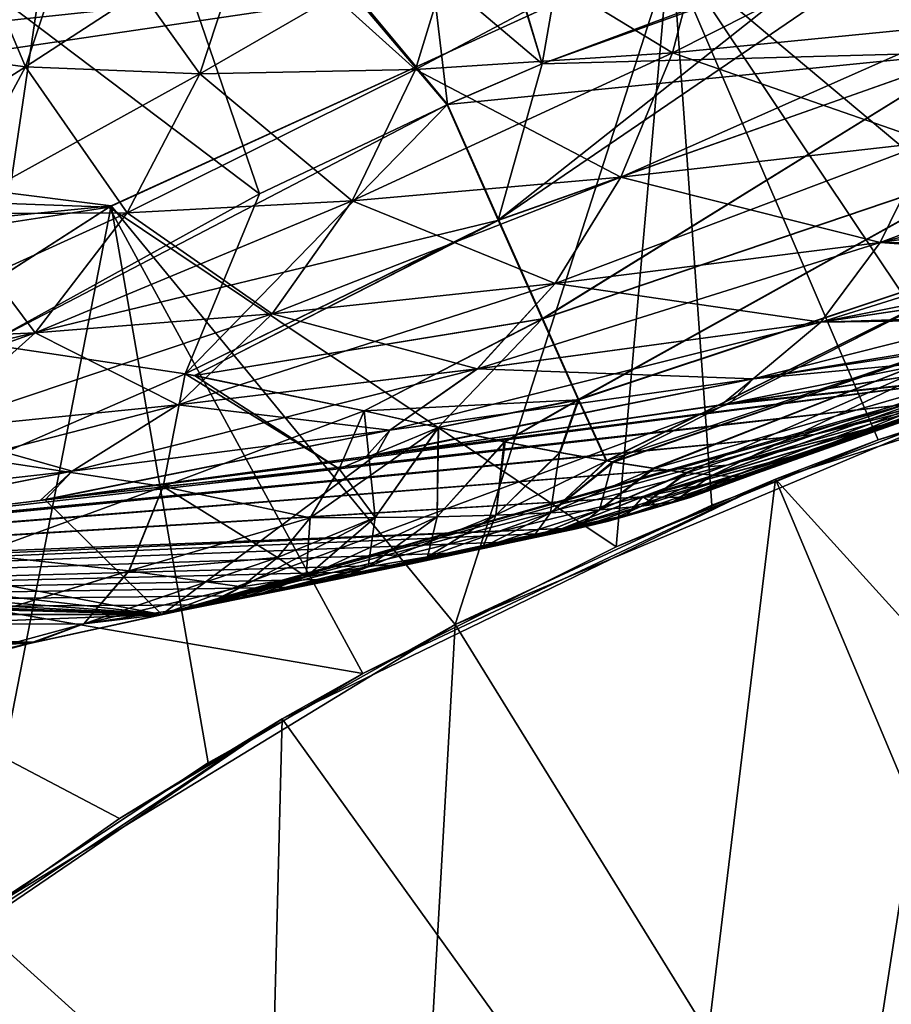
# Model space of a CAD drawing. Header units: metres. Extents: x -31 to 116, y -84 to 84.
# Tile 591 of 656: x -6.87 to -4.1, y 9.53 to 12.66. Entities that reach past the tile are written whole.
import ezdxf

# ---------------------------------------------------------------- set-up
doc = ezdxf.new("R2010")
doc.units = ezdxf.units.M
doc.layers.add('solid_80010000GA_11_1', color=7, linetype='CONTINUOUS')

msp = doc.modelspace()

# ---------------------------------------------------------------- linework, layer by layer
at = {"layer": 'solid_80010000GA_11_1'}
for points in [[(-5.737725, 14.296535, 66.404945), (-4.811564, 14.811921, 66.57383), (-5.210444, 12.523818, 64.564468)], [(-4.811564, 14.811921, 66.57383), (-3.961501, 12.973097, 64.564468), (-5.210444, 12.523818, 64.564468)], [(-6.661693, 13.775084, 66.301346), (-5.737725, 14.296535, 66.404945), (-5.511836, 12.394128, 64.564468)], [(-5.737725, 14.296535, 66.404945), (-5.210444, 12.523818, 64.564468), (-5.511836, 12.394128, 64.564468)], [(-5.750956, 14.28913, -66.403008), (-6.677971, 13.765837, -66.300117), (-5.210461, 12.52381, -64.564468)], [(-5.750956, 14.28913, -66.403008), (-5.210461, 12.52381, -64.564468), (-4.282209, 12.870797, -64.564468)], [(-6.677971, 13.765837, -66.300117), (-7.602326, 13.236388, -66.264252), (-6.110901, 12.109981, -64.564468)], [(-7.584932, 13.24642, 66.264297), (-6.661693, 13.775084, 66.301346), (-6.978708, 11.631525, 64.564468)], [(-6.661693, 13.775084, 66.301346), (-5.511836, 12.394128, 64.564468), (-6.978708, 11.631525, 64.564468)], [(-6.677971, 13.765837, -66.300117), (-5.51336, 12.39345, -64.564468), (-5.210461, 12.52381, -64.564468)], [(-6.677971, 13.765837, -66.300117), (-6.110901, 12.109981, -64.564468), (-5.51336, 12.39345, -64.564468)], [(-2.925525, 13.435158, 84), (-4.806655, 12.882463, 84), (-3.281826, 11.604879, 82.309998)], [(-3.82569, 11.437119, -82.309998), (-4.795963, 12.886479, -84), (-2.913379, 13.437787, -84)], [(-7.602326, 13.236388, -66.264252), (-6.978721, 11.631517, -64.564468), (-6.110901, 12.109981, -64.564468)], [(-7.281481, 12.570606, -48.064739), (-7.10828, 13.112153, -47.985977), (-6.685365, 13.028935, -48.988674)], [(-6.856015, 12.514277, 49.102871), (-7.108159, 13.112102, 47.98634), (-7.281363, 12.570568, 48.065113)], [(-6.856015, 12.514277, 49.102871), (-6.685244, 13.028902, 48.988895), (-7.108159, 13.112102, 47.98634)], [(-4.795121, 12.558816, -51.840073), (-4.679284, 13.001418, -51.623905), (-3.773766, 13.074728, -52.29105)], [(-4.795121, 12.558816, -51.840073), (-3.773766, 13.074728, -52.29105), (-3.855687, 12.651461, -52.534996)], [(-3.855758, 12.651443, 52.534943), (-3.773833, 13.074709, 52.291), (-4.67932, 13.001408, 51.623871)], [(-4.795963, 12.886479, -84), (-9.286461, 12.410064, -84), (-8.376445, 13.041651, -84)], [(-7.281481, 12.570606, -48.064739), (-6.685365, 13.028935, -48.988674), (-6.856134, 12.514299, -49.102642)], [(-6.856134, 12.514299, -49.102642), (-6.685365, 13.028935, -48.988674), (-6.140641, 12.980608, -49.945225)], [(-6.301168, 12.491755, 50.094715), (-6.685244, 13.028902, 48.988895), (-6.856015, 12.514277, 49.102871)], [(-6.301168, 12.491755, 50.094715), (-6.140634, 12.980598, 49.945164), (-6.685244, 13.028902, 48.988895)], [(-6.856134, 12.514299, -49.102642), (-6.140641, 12.980608, -49.945225), (-6.301173, 12.491762, -50.09478)], [(-6.301173, 12.491762, -50.09478), (-6.140641, 12.980608, -49.945225), (-5.47126, 12.970536, -50.832443)], [(-5.613482, 12.505878, 51.016529), (-6.140634, 12.980598, 49.945164), (-6.301168, 12.491755, 50.094715)], [(-5.613482, 12.505878, 51.016529), (-5.471276, 12.970532, 50.832386), (-6.140634, 12.980598, 49.945164)], [(-5.613466, 12.50588, -51.01659), (-5.47126, 12.970536, -50.832443), (-4.679284, 13.001418, -51.623905)], [(-5.613466, 12.50588, -51.01659), (-4.679284, 13.001418, -51.623905), (-4.795121, 12.558816, -51.840073)], [(-4.795157, 12.558806, 51.840042), (-4.67932, 13.001408, 51.623871), (-5.471276, 12.970532, 50.832386)], [(-3.855758, 12.651443, 52.534943), (-4.67932, 13.001408, 51.623871), (-4.795157, 12.558806, 51.840042)], [(-6.301173, 12.491762, -50.09478), (-5.47126, 12.970536, -50.832443), (-5.613466, 12.50588, -51.01659)], [(-4.795157, 12.558806, 51.840042), (-5.471276, 12.970532, 50.832386), (-5.613482, 12.505878, 51.016529)], [(-5.350051, 12.026352, -64.110741), (-3.963087, 12.972612, -64.564468), (-4.282209, 12.870797, -64.564468)], [(-3.837095, 12.560196, -64.072739), (-3.963087, 12.972612, -64.564468), (-5.350051, 12.026352, -64.110741)], [(-5.210444, 12.523818, 64.564468), (-3.961501, 12.973097, 64.564468), (-3.835559, 12.560665, 64.072739)], [(-9.591958, 12.175507, 84), (-6.590018, 12.067896, 84), (-4.806655, 12.882463, 84)], [(-8.723481, 12.812114, 84), (-9.591958, 12.175507, 84), (-4.806655, 12.882463, 84)], [(-4.795963, 12.886479, -84), (-6.58274, 12.071861, -84), (-9.286461, 12.410064, -84)], [(-4.806655, 12.882463, 84), (-6.590018, 12.067896, 84), (-4.974788, 10.986132, 82.309998)], [(-5.487574, 10.739186, -82.309998), (-6.58274, 12.071861, -84), (-4.795963, 12.886479, -84)], [(-5.487574, 10.739186, -82.309998), (-4.795963, 12.886479, -84), (-4.669689, 11.119245, -82.309998)], [(-4.806655, 12.882463, 84), (-4.974788, 10.986132, 82.309998), (-4.139883, 11.327178, 82.309998)], [(-4.806655, 12.882463, 84), (-4.139883, 11.327178, 82.309998), (-3.281826, 11.604879, 82.309998)], [(-4.669689, 11.119245, -82.309998), (-4.795963, 12.886479, -84), (-3.82569, 11.437119, -82.309998)], [(-5.350051, 12.026352, -64.110741), (-4.282209, 12.870797, -64.564468), (-5.210461, 12.52381, -64.564468)], [(-3.855687, 12.651461, -52.534996), (-3.976873, 12.275057, -52.833385), (-4.960053, 12.162753, -52.108418)], [(-4.795121, 12.558816, -51.840073), (-3.855687, 12.651461, -52.534996), (-4.960053, 12.162753, -52.108418)], [(-3.855758, 12.651443, 52.534943), (-4.795157, 12.558806, 51.840042), (-3.976949, 12.275042, 52.833328)], [(-7.281481, 12.570606, -48.064739), (-6.856134, 12.514299, -49.102642), (-7.548081, 12.075163, -48.178787)], [(-6.856015, 12.514277, 49.102871), (-7.281363, 12.570568, 48.065113), (-7.108438, 12.045978, 49.257881)], [(-4.795121, 12.558816, -51.840073), (-4.960053, 12.162753, -52.108418), (-5.815113, 12.087651, -51.250038)], [(-5.613466, 12.50588, -51.01659), (-4.795121, 12.558816, -51.840073), (-5.815113, 12.087651, -51.250038)], [(-4.795157, 12.558806, 51.840042), (-5.613482, 12.505878, 51.016529), (-4.960092, 12.162745, 52.108383)], [(-5.511836, 12.394128, 64.564468), (-5.210444, 12.523818, 64.564468), (-3.835559, 12.560665, 64.072739)], [(-5.348319, 12.026429, 64.109924), (-5.511836, 12.394128, 64.564468), (-3.835559, 12.560665, 64.072739)], [(-3.837095, 12.560196, -64.072739), (-5.350051, 12.026352, -64.110741), (-5.210256, 11.712107, -63.611732)], [(-5.208388, 11.711776, 63.60997), (-5.348319, 12.026429, 64.109924), (-3.835559, 12.560665, 64.072739)], [(-3.837095, 12.560196, -64.072739), (-5.210256, 11.712107, -63.611732), (-3.730933, 12.21269, -63.528931)], [(-5.208388, 11.711776, 63.60997), (-3.835559, 12.560665, 64.072739), (-3.729439, 12.213146, 63.528931)], [(-4.795157, 12.558806, 51.840042), (-4.960092, 12.162745, 52.108383), (-3.976949, 12.275042, 52.833328)], [(-6.856134, 12.514299, -49.102642), (-7.108562, 12.04599, -49.257645), (-7.548081, 12.075163, -48.178787)], [(-6.856134, 12.514299, -49.102642), (-6.301173, 12.491762, -50.09478), (-7.108562, 12.04599, -49.257645)], [(-6.856015, 12.514277, 49.102871), (-7.108438, 12.045978, 49.257881), (-6.532009, 12.049309, 50.289917)], [(-6.301168, 12.491755, 50.094715), (-6.856015, 12.514277, 49.102871), (-6.532009, 12.049309, 50.289917)], [(-5.613466, 12.50588, -51.01659), (-5.815113, 12.087651, -51.250038), (-6.532013, 12.049312, -50.289989)], [(-6.301173, 12.491762, -50.09478), (-5.613466, 12.50588, -51.01659), (-6.532013, 12.049312, -50.289989)], [(-5.613482, 12.505878, 51.016529), (-6.301168, 12.491755, 50.094715), (-5.815129, 12.087649, 51.249973)], [(-5.613482, 12.505878, 51.016529), (-5.815129, 12.087649, 51.249973), (-4.960092, 12.162745, 52.108383)], [(-5.350051, 12.026352, -64.110741), (-5.210461, 12.52381, -64.564468), (-5.51336, 12.39345, -64.564468)], [(-6.301173, 12.491762, -50.09478), (-6.532013, 12.049312, -50.289989), (-7.108562, 12.04599, -49.257645)], [(-6.301168, 12.491755, 50.094715), (-6.532009, 12.049309, 50.289917), (-5.815129, 12.087649, 51.249973)], [(-4.133945, 11.955712, -53.177975), (-2.884745, 12.423082, -53.394112), (-2.931531, 12.262558, -53.575432)], [(-3.976873, 12.275057, -52.833385), (-2.884745, 12.423082, -53.394112), (-4.133945, 11.955712, -53.177975)], [(-6.58274, 12.071861, -84), (-10.148287, 11.715926, -84), (-9.286461, 12.410064, -84)], [(-6.978708, 11.631525, 64.564468), (-5.511836, 12.394128, 64.564468), (-5.348319, 12.026429, 64.109924)], [(-6.347501, 11.536902, -64.117264), (-5.51336, 12.39345, -64.564468), (-6.110901, 12.109981, -64.564468)], [(-6.347501, 11.536902, -64.117264), (-5.350051, 12.026352, -64.110741), (-5.51336, 12.39345, -64.564468)], [(-3.976873, 12.275057, -52.833385), (-4.133945, 11.955712, -53.177975), (-5.169289, 11.82443, -52.421188)], [(-4.960053, 12.162753, -52.108418), (-3.976873, 12.275057, -52.833385), (-5.169289, 11.82443, -52.421188)], [(-3.976949, 12.275042, 52.833328), (-4.960092, 12.162745, 52.108383), (-4.134025, 11.955698, 53.177914)], [(-3.976949, 12.275042, 52.833328), (-4.134025, 11.955698, 53.177914), (-2.98406, 12.120273, 53.763962)], [(-4.133945, 11.955712, -53.177975), (-2.931531, 12.262558, -53.575432), (-2.984045, 12.120314, -53.763901)], [(-3.730933, 12.21269, -63.528931), (-5.210256, 11.712107, -63.611732), (-5.096027, 11.455332, -63.07478)], [(-5.09411, 11.454804, 63.071964), (-5.208388, 11.711776, 63.60997), (-3.729439, 12.213146, 63.528931)], [(-3.730933, 12.21269, -63.528931), (-5.096027, 11.455332, -63.07478), (-3.646418, 11.936041, -62.942348)], [(-5.09411, 11.454804, 63.071964), (-3.729439, 12.213146, 63.528931), (-3.644958, 11.936487, 62.942348)], [(-9.591958, 12.175507, 84), (-10.414226, 11.480148, 84), (-6.590018, 12.067896, 84)], [(-4.960053, 12.162753, -52.108418), (-5.169289, 11.82443, -52.421188), (-6.070016, 11.728323, -51.525669)], [(-5.815113, 12.087651, -51.250038), (-4.960053, 12.162753, -52.108418), (-6.070016, 11.728323, -51.525669)], [(-4.960092, 12.162745, 52.108383), (-5.815129, 12.087649, 51.249973), (-5.169331, 11.824423, 52.421146)], [(-4.960092, 12.162745, 52.108383), (-5.169331, 11.824423, 52.421146), (-4.134025, 11.955698, 53.177914)], [(-6.347501, 11.536902, -64.117264), (-6.110901, 12.109981, -64.564468), (-6.978721, 11.631517, -64.564468)], [(-4.322632, 11.702107, -53.559399), (-2.984045, 12.120314, -53.763901), (-3.06513, 11.95308, -54.03413)], [(-4.133945, 11.955712, -53.177975), (-2.984045, 12.120314, -53.763901), (-4.322632, 11.702107, -53.559399)], [(-2.98406, 12.120273, 53.763962), (-4.134025, 11.955698, 53.177914), (-3.06513, 11.953079, 54.034134)], [(-10.414226, 11.480148, 84), (-8.240538, 11.007049, 84), (-6.590018, 12.067896, 84)], [(-6.58274, 12.071861, -84), (-8.235565, 11.010739, -84), (-10.148287, 11.715926, -84)], [(-6.590018, 12.067896, 84), (-8.240538, 11.007049, 84), (-5.781872, 10.583646, 82.309998)], [(-7.026875, 9.801358, -82.309998), (-8.235565, 11.010739, -84), (-6.58274, 12.071861, -84)], [(-7.026875, 9.801358, -82.309998), (-6.58274, 12.071861, -84), (-6.27477, 10.299071, -82.309998)], [(-5.815113, 12.087651, -51.250038), (-6.070016, 11.728323, -51.525669), (-6.825626, 11.667294, -50.524502)], [(-6.532013, 12.049312, -50.289989), (-5.815113, 12.087651, -51.250038), (-6.825626, 11.667294, -50.524502)], [(-6.590018, 12.067896, 84), (-5.781872, 10.583646, 82.309998), (-4.974788, 10.986132, 82.309998)], [(-6.27477, 10.299071, -82.309998), (-6.58274, 12.071861, -84), (-5.487574, 10.739186, -82.309998)], [(-5.815129, 12.087649, 51.249973), (-6.532009, 12.049309, 50.289917), (-6.070034, 11.728323, 51.5256)], [(-5.815129, 12.087649, 51.249973), (-6.070034, 11.728323, 51.5256), (-5.169331, 11.824423, 52.421146)], [(-6.532013, 12.049312, -50.289989), (-6.825626, 11.667294, -50.524502), (-7.433817, 11.639898, -49.448284)], [(-7.108562, 12.04599, -49.257645), (-6.532013, 12.049312, -50.289989), (-7.433817, 11.639898, -49.448284)], [(-7.108438, 12.045978, 49.257881), (-7.433687, 11.639896, 49.448528), (-6.825621, 11.667295, 50.524429)], [(-6.532009, 12.049309, 50.289917), (-7.108438, 12.045978, 49.257881), (-6.825621, 11.667295, 50.524429)], [(-6.532009, 12.049309, 50.289917), (-6.825621, 11.667295, 50.524429), (-6.070034, 11.728323, 51.5256)], [(-6.347534, 11.536877, 64.117256), (-6.978708, 11.631525, 64.564468), (-5.348319, 12.026429, 64.109924)], [(-6.317832, 11.531522, 64.092926), (-6.347534, 11.536877, 64.117256), (-5.348319, 12.026429, 64.109924)], [(-6.347501, 11.536902, -64.117264), (-6.318077, 11.5316, -64.093163), (-5.350051, 12.026352, -64.110741)], [(-6.318077, 11.5316, -64.093163), (-5.210256, 11.712107, -63.611732), (-5.350051, 12.026352, -64.110741)], [(-6.317832, 11.531522, 64.092926), (-5.348319, 12.026429, 64.109924), (-5.208388, 11.711776, 63.60997)], [(-4.133945, 11.955712, -53.177975), (-4.322632, 11.702107, -53.559399), (-5.416895, 11.553441, -52.769516)], [(-5.169289, 11.82443, -52.421188), (-4.133945, 11.955712, -53.177975), (-5.416895, 11.553441, -52.769516)], [(-4.134025, 11.955698, 53.177914), (-5.169331, 11.824423, 52.421146), (-4.322718, 11.702094, 53.559334)], [(-4.134025, 11.955698, 53.177914), (-4.322718, 11.702094, 53.559334), (-3.108724, 11.88251, 54.171741)], [(-4.322632, 11.702107, -53.559399), (-3.06513, 11.95308, -54.03413), (-3.108676, 11.88258, -54.171597)], [(-4.134025, 11.955698, 53.177914), (-3.108724, 11.88251, 54.171741), (-3.06513, 11.953079, 54.034134)], [(-3.646418, 11.936041, -62.942348), (-5.096027, 11.455332, -63.07478), (-5.006241, 11.260324, -62.505642)], [(-5.004196, 11.259824, 62.501469), (-5.09411, 11.454804, 63.071964), (-3.644958, 11.936487, 62.942348)], [(-4.986491, 11.256992, -62.469387), (-3.646418, 11.936041, -62.942348), (-5.006241, 11.260324, -62.505642)], [(-5.004196, 11.259824, 62.501469), (-3.644958, 11.936487, 62.942348), (-3.58356, 11.735421, 62.323029)], [(-4.986491, 11.256992, -62.469387), (-3.584995, 11.734982, -62.323029), (-3.646418, 11.936041, -62.942348)], [(-4.537831, 11.521296, -53.967289), (-3.108676, 11.88258, -54.171597), (-3.230258, 11.738061, -54.534664)], [(-4.322632, 11.702107, -53.559399), (-3.108676, 11.88258, -54.171597), (-4.537831, 11.521296, -53.967289)], [(-3.108724, 11.88251, 54.171741), (-4.322718, 11.702094, 53.559334), (-3.230265, 11.738059, 54.53466)], [(-5.169289, 11.82443, -52.421188), (-5.416895, 11.553441, -52.769516), (-6.370555, 11.438643, -51.835243)], [(-6.070016, 11.728323, -51.525669), (-5.169289, 11.82443, -52.421188), (-6.370555, 11.438643, -51.835243)], [(-5.169331, 11.824423, 52.421146), (-6.070034, 11.728323, 51.5256), (-5.41694, 11.553434, 52.769474)], [(-5.169331, 11.824423, 52.421146), (-5.41694, 11.553434, 52.769474), (-4.322718, 11.702094, 53.559334)], [(-6.070016, 11.728323, -51.525669), (-6.370555, 11.438643, -51.835243), (-7.172682, 11.357851, -50.790874)], [(-6.825626, 11.667294, -50.524502), (-6.070016, 11.728323, -51.525669), (-7.172682, 11.357851, -50.790874)], [(-6.070034, 11.728323, 51.5256), (-6.825621, 11.667295, 50.524429), (-6.370575, 11.438642, 51.835171)], [(-6.070034, 11.728323, 51.5256), (-6.370575, 11.438642, 51.835171), (-5.41694, 11.553434, 52.769474)], [(-4.983203, 11.256316, 62.462891), (-5.004196, 11.259824, 62.501469), (-3.58356, 11.735421, 62.323029)], [(-4.986491, 11.256992, -62.469387), (-4.856716, 11.236637, -62.209248), (-3.584995, 11.734982, -62.323029)], [(-4.853531, 11.23621, 62.202412), (-4.983203, 11.256316, 62.462891), (-3.58356, 11.735421, 62.323029)], [(-4.856716, 11.236637, -62.209248), (-4.751151, 11.222771, -61.957832), (-3.584995, 11.734982, -62.323029)], [(-4.853531, 11.23621, 62.202412), (-3.58356, 11.735421, 62.323029), (-3.546296, 11.613388, 61.681564)], [(-4.751151, 11.222771, -61.957832), (-4.667881, 11.214285, -61.712791), (-3.584995, 11.734982, -62.323029)], [(-4.667881, 11.214285, -61.712791), (-3.547716, 11.612954, -61.681564), (-3.584995, 11.734982, -62.323029)], [(-4.537831, 11.521296, -53.967289), (-3.230258, 11.738061, -54.534664), (-3.255333, 11.716173, -54.6064)], [(-2.105177, 8.598532, 64.148132), (-2.801031, 11.73021, 66), (-4.466805, 11.202288, 66)], [(-4.139883, 11.327178, 82.309998), (-4.466805, 11.202288, 66), (-2.801031, 11.73021, 66)], [(-4.322718, 11.702094, 53.559334), (-3.255388, 11.716131, 54.606537), (-3.230265, 11.738059, 54.53466)], [(-3.281826, 11.604879, 82.309998), (-4.139883, 11.327178, 82.309998), (-2.801031, 11.73021, 66)], [(-6.318077, 11.5316, -64.093163), (-5.777131, 11.419156, -63.575943), (-5.210256, 11.712107, -63.611732)], [(-5.777137, 11.419159, 63.575954), (-6.317832, 11.531522, 64.092926), (-5.208388, 11.711776, 63.60997)], [(-5.777137, 11.419159, 63.575954), (-5.208388, 11.711776, 63.60997), (-5.09411, 11.454804, 63.071964)], [(-5.777131, 11.419156, -63.575943), (-5.541929, 11.366081, -63.299316), (-5.210256, 11.712107, -63.611732)], [(-4.322632, 11.702107, -53.559399), (-4.537831, 11.521296, -53.967289), (-5.695873, 11.357649, -53.143524)], [(-5.416895, 11.553441, -52.769516), (-4.322632, 11.702107, -53.559399), (-5.695873, 11.357649, -53.143524)], [(-5.541929, 11.366081, -63.299316), (-5.096027, 11.455332, -63.07478), (-5.210256, 11.712107, -63.611732)], [(-4.322718, 11.702094, 53.559334), (-5.41694, 11.553434, 52.769474), (-4.537921, 11.521282, 53.967213)], [(-4.640974, 11.437889, -54.466839), (-3.255333, 11.716173, -54.6064), (-3.419973, 11.625542, -55.056355)], [(-4.537831, 11.521296, -53.967289), (-3.255333, 11.716173, -54.6064), (-4.640974, 11.437889, -54.466839)], [(-3.255388, 11.716131, 54.606537), (-4.537921, 11.521282, 53.967213), (-3.419979, 11.625541, 55.056351)], [(-4.322718, 11.702094, 53.559334), (-4.537921, 11.521282, 53.967213), (-3.255388, 11.716131, 54.606537)], [(-6.825626, 11.667294, -50.524502), (-7.172682, 11.357851, -50.790874), (-7.820854, 11.309821, -49.668087)], [(-7.433817, 11.639898, -49.448284), (-6.825626, 11.667294, -50.524502), (-7.820854, 11.309821, -49.668087)], [(-6.825621, 11.667295, 50.524429), (-7.433687, 11.639896, 49.448528), (-7.172675, 11.357854, 50.790794)], [(-6.825621, 11.667295, 50.524429), (-7.172675, 11.357854, 50.790794), (-6.370575, 11.438642, 51.835171)], [(-6.977437, 11.26319, -64.180878), (-6.347501, 11.536902, -64.117264), (-6.978721, 11.631517, -64.564468)], [(-6.97731, 11.263055, 64.181122), (-6.978708, 11.631525, 64.564468), (-6.347534, 11.536877, 64.117256)], [(-4.748472, 11.222468, 61.950813), (-4.853531, 11.23621, 62.202412), (-3.546296, 11.613388, 61.681564)], [(-4.665932, 11.214131, 61.70631), (-4.748472, 11.222468, 61.950813), (-3.546296, 11.613388, 61.681564)], [(-4.667881, 11.214285, -61.712791), (-4.605683, 11.210546, -61.473053), (-3.547716, 11.612954, -61.681564)], [(-4.604595, 11.210515, 61.468056), (-4.665932, 11.214131, 61.70631), (-3.546296, 11.613388, 61.681564)], [(-3.750171, 11.532154, -55.79842), (-4.640974, 11.437889, -54.466839), (-3.419973, 11.625542, -55.056355)], [(-3.743499, 11.53415, 55.781113), (-3.419979, 11.625541, 55.056351), (-4.612166, 11.442204, 54.483128)], [(-4.537921, 11.521282, 53.967213), (-4.612166, 11.442204, 54.483128), (-3.419979, 11.625541, 55.056351)], [(-4.605683, 11.210546, -61.473053), (-4.541741, 11.215283, -61.028931), (-3.547716, 11.612954, -61.681564)], [(-4.604595, 11.210515, 61.468056), (-3.546296, 11.613388, 61.681564), (-3.533803, 11.572477, 61.028931)], [(-4.541741, 11.215283, -61.028931), (-3.535214, 11.572046, -61.028931), (-3.547716, 11.612954, -61.681564)], [(-4.604595, 11.210515, 61.468056), (-3.533803, 11.572477, 61.028931), (-4.541745, 11.215282, 61.028931)], [(-4.337974, 11.295662, 59.856819), (-4.541745, 11.215282, 61.028931), (-3.533803, 11.572477, 61.028931)], [(-3.677497, 11.527619, -56.81282), (-3.535214, 11.572046, -61.028931), (-4.541741, 11.215283, -61.028931)], [(-4.128373, 11.373941, 58.767338), (-4.337974, 11.295662, 59.856819), (-3.533803, 11.572477, 61.028931)], [(-3.907826, 11.45159, 57.746391), (-4.128373, 11.373941, 58.767338), (-3.533803, 11.572477, 61.028931)], [(-6.977437, 11.26319, -64.180878), (-6.417934, 11.178777, -63.671398), (-6.347501, 11.536902, -64.117264)], [(-6.97731, 11.263055, 64.181122), (-6.347534, 11.536877, 64.117256), (-6.417992, 11.178746, 63.671394)], [(-5.416895, 11.553441, -52.769516), (-5.695873, 11.357649, -53.143524), (-6.70777, 11.227473, -52.169506)], [(-6.370555, 11.438643, -51.835243), (-5.416895, 11.553441, -52.769516), (-6.70777, 11.227473, -52.169506)], [(-3.743499, 11.53415, 55.781113), (-4.612166, 11.442204, 54.483128), (-6.421564, 10.771603, 61.908138)], [(-4.049818, 11.440468, 56.618534), (-3.743499, 11.53415, 55.781113), (-6.421564, 10.771603, 61.908138)], [(-6.417992, 11.178746, 63.671394), (-6.347534, 11.536877, 64.117256), (-5.856793, 11.234922, 63.325081)], [(-6.417934, 11.178777, -63.671398), (-5.777131, 11.419156, -63.575943), (-6.347501, 11.536902, -64.117264)], [(-5.41694, 11.553434, 52.769474), (-6.370575, 11.438642, 51.835171), (-5.695922, 11.357642, 53.143475)], [(-5.856793, 11.234922, 63.325081), (-6.347534, 11.536877, 64.117256), (-6.317832, 11.531522, 64.092926)], [(-6.347501, 11.536902, -64.117264), (-5.777131, 11.419156, -63.575943), (-6.318077, 11.5316, -64.093163)], [(-5.41694, 11.553434, 52.769474), (-5.695922, 11.357642, 53.143475), (-4.537921, 11.521282, 53.967213)], [(-3.750171, 11.532154, -55.79842), (-6.809324, 11.134317, -52.792511), (-5.770805, 11.274124, -53.712551)], [(-4.053065, 11.439469, -56.627525), (-6.809324, 11.134317, -52.792511), (-3.750171, 11.532154, -55.79842)], [(-5.856793, 11.234922, 63.325081), (-6.317832, 11.531522, 64.092926), (-5.777137, 11.419159, 63.575954)], [(-3.750171, 11.532154, -55.79842), (-5.770805, 11.274124, -53.712551), (-4.640974, 11.437889, -54.466839)], [(-4.537831, 11.521296, -53.967289), (-4.640974, 11.437889, -54.466839), (-5.770805, 11.274124, -53.712551)], [(-5.695873, 11.357649, -53.143524), (-4.537831, 11.521296, -53.967289), (-5.770805, 11.274124, -53.712551)], [(-4.537921, 11.521282, 53.967213), (-5.739915, 11.278451, 53.736355), (-4.612166, 11.442204, 54.483128)], [(-4.537921, 11.521282, 53.967213), (-5.695922, 11.357642, 53.143475), (-5.739915, 11.278451, 53.736355)], [(-3.677497, 11.527619, -56.81282), (-4.541741, 11.215283, -61.028931), (-3.909632, 11.450973, -57.754494)], [(-4.341837, 11.344449, -57.558727), (-3.677497, 11.527619, -56.81282), (-3.909632, 11.450973, -57.754494)], [(-4.341837, 11.344449, -57.558727), (-4.053065, 11.439469, -56.627525), (-3.677497, 11.527619, -56.81282)], [(-4.34119, 11.344678, 57.556309), (-3.907826, 11.45159, 57.746391), (-3.673733, 11.52882, 56.799385)], [(-4.34119, 11.344678, 57.556309), (-3.673733, 11.52882, 56.799385), (-4.049818, 11.440468, 56.618534)], [(-4.612166, 11.442204, 54.483128), (-5.739915, 11.278451, 53.736355), (-6.421564, 10.771603, 61.908138)], [(-4.34119, 11.344678, 57.556309), (-4.049818, 11.440468, 56.618534), (-6.421564, 10.771603, 61.908138)], [(-5.540109, 11.365931, 63.297485), (-5.777137, 11.419159, 63.575954), (-5.09411, 11.454804, 63.071964)], [(-5.541929, 11.366081, -63.299316), (-5.331275, 11.321116, -63.020145), (-5.096027, 11.455332, -63.07478)], [(-5.328396, 11.320713, 63.016476), (-5.540109, 11.365931, 63.297485), (-5.09411, 11.454804, 63.071964)], [(-5.331275, 11.321116, -63.020145), (-5.155647, 11.286981, -62.758671), (-5.096027, 11.455332, -63.07478)], [(-5.328396, 11.320713, 63.016476), (-5.09411, 11.454804, 63.071964), (-5.153215, 11.286386, 62.754463)], [(-5.155647, 11.286981, -62.758671), (-5.006241, 11.260324, -62.505642), (-5.096027, 11.455332, -63.07478)], [(-5.153215, 11.286386, 62.754463), (-5.09411, 11.454804, 63.071964), (-5.004196, 11.259824, 62.501469)], [(-4.6213, 11.246327, -58.59024), (-3.909632, 11.450973, -57.754494), (-4.131166, 11.372927, -58.781418)], [(-4.6213, 11.246327, -58.59024), (-4.341837, 11.344449, -57.558727), (-3.909632, 11.450973, -57.754494)], [(-4.619267, 11.247083, 58.581852), (-4.128373, 11.373941, 58.767338), (-3.907826, 11.45159, 57.746391)], [(-4.619267, 11.247083, 58.581852), (-3.907826, 11.45159, 57.746391), (-4.34119, 11.344678, 57.556309)], [(-3.909632, 11.450973, -57.754494), (-4.541741, 11.215283, -61.028931), (-4.131166, 11.372927, -58.781418)], [(-4.053065, 11.439469, -56.627525), (-7.747572, 11.020086, -51.705997), (-6.809324, 11.134317, -52.792511)], [(-4.341837, 11.344449, -57.558727), (-7.747572, 11.020086, -51.705997), (-4.053065, 11.439469, -56.627525)], [(-6.370555, 11.438643, -51.835243), (-6.70777, 11.227473, -52.169506), (-7.562181, 11.131054, -51.080639)], [(-7.172682, 11.357851, -50.790874), (-6.370555, 11.438643, -51.835243), (-7.562181, 11.131054, -51.080639)], [(-6.370575, 11.438642, 51.835171), (-7.172675, 11.357854, 50.790794), (-6.707794, 11.227473, 52.169426)], [(-6.370575, 11.438642, 51.835171), (-6.707794, 11.227473, 52.169426), (-5.695922, 11.357642, 53.143475)], [(-5.85698, 11.234453, -63.324474), (-5.777131, 11.419156, -63.575943), (-6.417934, 11.178777, -63.671398)], [(-5.742417, 11.079371, -62.845898), (-5.777131, 11.419156, -63.575943), (-5.85698, 11.234453, -63.324474)], [(-5.856793, 11.234922, 63.325081), (-5.777137, 11.419159, 63.575954), (-5.540109, 11.365931, 63.297485)], [(-5.742417, 11.079371, -62.845898), (-5.541929, 11.366081, -63.299316), (-5.777131, 11.419156, -63.575943)], [(-5.487574, 10.739186, -66), (-3.82569, 11.437119, -66), (-4.245407, 8.731139, -64.642433)], [(-3.82569, 11.437119, -82.309998), (-3.82569, 11.437119, -66), (-5.487574, 10.739186, -66)], [(-4.669689, 11.119245, -82.309998), (-3.82569, 11.437119, -82.309998), (-5.487574, 10.739186, -66)], [(-3.82569, 11.437119, -66), (-2.854163, 8.708522, -64.328178), (-4.245407, 8.731139, -64.642433)], [(-7.172675, 11.357854, 50.790794), (-7.562171, 11.13106, 51.080555), (-6.707794, 11.227473, 52.169426)], [(-5.695873, 11.357649, -53.143524), (-5.770805, 11.274124, -53.712551), (-6.809324, 11.134317, -52.792511)], [(-6.70777, 11.227473, -52.169506), (-5.695873, 11.357649, -53.143524), (-6.809324, 11.134317, -52.792511)], [(-5.695922, 11.357642, 53.143475), (-6.793208, 11.136377, 52.809116), (-5.739915, 11.278451, 53.736355)], [(-5.695922, 11.357642, 53.143475), (-6.707794, 11.227473, 52.169426), (-6.793208, 11.136377, 52.809116)], [(-5.949215, 11.078738, 63.058796), (-5.856793, 11.234922, 63.325081), (-5.540109, 11.365931, 63.297485)], [(-5.742387, 11.079463, 62.846085), (-5.949215, 11.078738, 63.058796), (-5.540109, 11.365931, 63.297485)], [(-5.742417, 11.079371, -62.845898), (-5.544745, 11.082345, -62.623604), (-5.541929, 11.366081, -63.299316)], [(-5.54471, 11.082421, 62.623802), (-5.742387, 11.079463, 62.846085), (-5.540109, 11.365931, 63.297485)], [(-5.544745, 11.082345, -62.623604), (-5.331275, 11.321116, -63.020145), (-5.541929, 11.366081, -63.299316)], [(-5.54471, 11.082421, 62.623802), (-5.540109, 11.365931, 63.297485), (-5.328396, 11.320713, 63.016476)], [(-4.890181, 11.146062, -59.706566), (-4.131166, 11.372927, -58.781418), (-4.341535, 11.294294, -59.876057)], [(-4.890181, 11.146062, -59.706566), (-4.6213, 11.246327, -58.59024), (-4.131166, 11.372927, -58.781418)], [(-4.886455, 11.147478, 59.690529), (-4.337974, 11.295662, 59.856819), (-4.128373, 11.373941, 58.767338)], [(-4.886455, 11.147478, 59.690529), (-4.128373, 11.373941, 58.767338), (-4.619267, 11.247083, 58.581852)], [(-4.131166, 11.372927, -58.781418), (-4.541741, 11.215283, -61.028931), (-4.341535, 11.294294, -59.876057)], [(-4.341837, 11.344449, -57.558727), (-8.549616, 10.93629, -50.484333), (-8.164405, 10.974471, -51.114746)], [(-4.6213, 11.246327, -58.59024), (-8.549616, 10.93629, -50.484333), (-4.341837, 11.344449, -57.558727)], [(-4.341837, 11.344449, -57.558727), (-8.164405, 10.974471, -51.114746), (-7.747572, 11.020086, -51.705997)], [(-4.619267, 11.247083, 58.581852), (-4.34119, 11.344678, 57.556309), (-6.421564, 10.771603, 61.908138)], [(-5.544745, 11.082345, -62.623604), (-5.357596, 11.087565, -62.39035), (-5.331275, 11.321116, -63.020145)], [(-5.357677, 11.087623, 62.390591), (-5.54471, 11.082421, 62.623802), (-5.328396, 11.320713, 63.016476)], [(-5.357677, 11.087623, 62.390591), (-5.328396, 11.320713, 63.016476), (-5.153215, 11.286386, 62.754463)], [(-5.357596, 11.087565, -62.39035), (-5.155647, 11.286981, -62.758671), (-5.331275, 11.321116, -63.020145)], [(-4.139883, 11.327178, 82.309998), (-4.974788, 10.986132, 82.309998), (-4.466805, 11.202288, 66)], [(-5.357677, 11.087623, 62.390591), (-5.153215, 11.286386, 62.754463), (-5.004196, 11.259824, 62.501469)], [(-5.357596, 11.087565, -62.39035), (-5.183861, 11.095003, -62.143963), (-5.155647, 11.286981, -62.758671)], [(-5.183861, 11.095003, -62.143963), (-5.006241, 11.260324, -62.505642), (-5.155647, 11.286981, -62.758671)], [(-4.94111, 11.086788, 60.935463), (-4.337974, 11.295662, 59.856819), (-5.146848, 11.044808, 60.889343)], [(-4.886455, 11.147478, 59.690529), (-5.146848, 11.044808, 60.889343), (-4.337974, 11.295662, 59.856819)], [(-4.839508, 11.113413, 60.958733), (-4.337974, 11.295662, 59.856819), (-4.94111, 11.086788, 60.935463)], [(-4.890181, 11.146062, -59.706566), (-4.341535, 11.294294, -59.876057), (-4.541741, 11.215283, -61.028931)], [(-4.839508, 11.113413, 60.958733), (-4.738523, 11.143882, 60.982197), (-4.337974, 11.295662, 59.856819)], [(-4.738523, 11.143882, 60.982197), (-4.541745, 11.215282, 61.028931), (-4.337974, 11.295662, 59.856819)], [(-6.977437, 11.26319, -64.180878), (-7.010523, 10.962246, -63.741096), (-6.417934, 11.178777, -63.671398)], [(-7.010455, 10.962199, 63.741215), (-6.97731, 11.263055, 64.181122), (-6.417992, 11.178746, 63.671394)], [(-5.739915, 11.278451, 53.736355), (-6.793208, 11.136377, 52.809116), (-6.421564, 10.771603, 61.908138)], [(-5.183928, 11.095049, 62.144146), (-5.357677, 11.087623, 62.390591), (-5.004196, 11.259824, 62.501469)], [(-5.183928, 11.095049, 62.144146), (-5.004196, 11.259824, 62.501469), (-4.983203, 11.256316, 62.462891)], [(-5.183928, 11.095049, 62.144146), (-4.983203, 11.256316, 62.462891), (-4.853531, 11.23621, 62.202412)], [(-5.183861, 11.095003, -62.143963), (-4.986491, 11.256992, -62.469387), (-5.006241, 11.260324, -62.505642)], [(-5.183861, 11.095003, -62.143963), (-5.027318, 11.104603, -61.881851), (-4.986491, 11.256992, -62.469387)], [(-5.027318, 11.104603, -61.881851), (-4.856716, 11.236637, -62.209248), (-4.986491, 11.256992, -62.469387)], [(-4.6213, 11.246327, -58.59024), (-8.910074, 10.905025, -49.800091), (-8.549616, 10.93629, -50.484333)], [(-4.890181, 11.146062, -59.706566), (-8.910074, 10.905025, -49.800091), (-4.6213, 11.246327, -58.59024)], [(-6.70777, 11.227473, -52.169506), (-6.809324, 11.134317, -52.792511), (-7.747572, 11.020086, -51.705997)], [(-7.562181, 11.131054, -51.080639), (-6.70777, 11.227473, -52.169506), (-7.747572, 11.020086, -51.705997)], [(-6.707794, 11.227473, 52.169426), (-7.743951, 11.020489, 51.710987), (-6.793208, 11.136377, 52.809116)], [(-6.707794, 11.227473, 52.169426), (-7.562171, 11.13106, 51.080555), (-7.743951, 11.020489, 51.710987)], [(-4.886455, 11.147478, 59.690529), (-4.619267, 11.247083, 58.581852), (-6.421564, 10.771603, 61.908138)], [(-6.417992, 11.178746, 63.671394), (-5.856793, 11.234922, 63.325081), (-5.949215, 11.078738, 63.058796)], [(-5.949268, 11.078573, -63.058609), (-5.85698, 11.234453, -63.324474), (-6.417934, 11.178777, -63.671398)], [(-5.742417, 11.079371, -62.845898), (-5.85698, 11.234453, -63.324474), (-5.949268, 11.078573, -63.058609)], [(-5.027153, 11.104648, 61.881935), (-5.183928, 11.095049, 62.144146), (-4.853531, 11.23621, 62.202412)], [(-5.027318, 11.104603, -61.881851), (-4.751151, 11.222771, -61.957832), (-4.856716, 11.236637, -62.209248)], [(-5.027318, 11.104603, -61.881851), (-4.893935, 11.116225, -61.601154), (-4.751151, 11.222771, -61.957832)], [(-5.027153, 11.104648, 61.881935), (-4.853531, 11.23621, 62.202412), (-4.748472, 11.222468, 61.950813)], [(-4.893803, 11.116259, 61.601284), (-5.027153, 11.104648, 61.881935), (-4.748472, 11.222468, 61.950813)], [(-4.893935, 11.116225, -61.601154), (-4.667881, 11.214285, -61.712791), (-4.751151, 11.222771, -61.957832)], [(-4.893803, 11.116259, 61.601284), (-4.748472, 11.222468, 61.950813), (-4.665932, 11.214131, 61.70631)], [(-4.772521, 8.678969, 64.755608), (-4.466805, 11.202288, 66), (-6.038802, 10.439179, 66)], [(-5.781872, 10.583646, 82.309998), (-6.038802, 10.439179, 66), (-4.466805, 11.202288, 66)], [(-4.974788, 10.986132, 82.309998), (-5.781872, 10.583646, 82.309998), (-4.466805, 11.202288, 66)], [(-4.893935, 11.116225, -61.601154), (-4.793657, 11.129509, -61.300316), (-4.667881, 11.214285, -61.712791)], [(-4.893803, 11.116259, 61.601284), (-4.665932, 11.214131, 61.70631), (-4.604595, 11.210515, 61.468056)], [(-4.793656, 11.129531, 61.300453), (-4.893803, 11.116259, 61.601284), (-4.604595, 11.210515, 61.468056)], [(-4.890181, 11.146062, -59.706566), (-4.541741, 11.215283, -61.028931), (-4.738718, 11.143803, -60.982155)], [(-4.793657, 11.129509, -61.300316), (-4.605683, 11.210546, -61.473053), (-4.667881, 11.214285, -61.712791)], [(-4.793657, 11.129509, -61.300316), (-4.738718, 11.143803, -60.982155), (-4.605683, 11.210546, -61.473053)], [(-4.793656, 11.129531, 61.300453), (-4.604595, 11.210515, 61.468056), (-4.541745, 11.215282, 61.028931)], [(-4.738523, 11.143882, 60.982197), (-4.793656, 11.129531, 61.300453), (-4.541745, 11.215282, 61.028931)], [(-4.772521, 8.678969, 64.755608), (-3.433689, 8.746238, 64.461952), (-4.466805, 11.202288, 66)], [(-4.738718, 11.143803, -60.982155), (-4.541741, 11.215283, -61.028931), (-4.605683, 11.210546, -61.473053)], [(-3.433689, 8.746238, 64.461952), (-2.105177, 8.598532, 64.148132), (-4.466805, 11.202288, 66)], [(-7.010523, 10.962246, -63.741096), (-6.526381, 10.910131, -63.172237), (-6.417934, 11.178777, -63.671398)], [(-7.010455, 10.962199, 63.741215), (-6.417992, 11.178746, 63.671394), (-6.52644, 10.910099, 63.172211)], [(-6.52644, 10.910099, 63.172211), (-6.417992, 11.178746, 63.671394), (-6.053256, 10.952819, 62.780399)], [(-5.949268, 11.078573, -63.058609), (-6.417934, 11.178777, -63.671398), (-6.526381, 10.910131, -63.172237)], [(-6.417992, 11.178746, 63.671394), (-5.949215, 11.078738, 63.058796), (-6.053256, 10.952819, 62.780399)], [(-4.890181, 11.146062, -59.706566), (-9.228466, 10.882556, -49.086868), (-8.910074, 10.905025, -49.800091)], [(-4.890181, 11.146062, -59.706566), (-5.146858, 11.044805, -60.889389), (-9.228466, 10.882556, -49.086868)], [(-6.793208, 11.136377, 52.809116), (-7.743951, 11.020489, 51.710987), (-6.421564, 10.771603, 61.908138)], [(-4.886455, 11.147478, 59.690529), (-6.421564, 10.771603, 61.908138), (-5.146848, 11.044808, 60.889343)], [(-4.890181, 11.146062, -59.706566), (-4.941041, 11.086791, -60.935478), (-5.146858, 11.044805, -60.889389)], [(-5.10263, 11.043615, 61.399666), (-4.893803, 11.116259, 61.601284), (-4.793656, 11.129531, 61.300453)], [(-5.10263, 11.043615, 61.399666), (-4.793656, 11.129531, 61.300453), (-4.998862, 11.067925, 61.174122)], [(-4.998862, 11.067925, 61.174122), (-4.793656, 11.129531, 61.300453), (-4.738523, 11.143882, 60.982197)], [(-4.839508, 11.113413, 60.958733), (-4.998862, 11.067925, 61.174122), (-4.738523, 11.143882, 60.982197)], [(-4.998843, 11.067924, -61.174019), (-4.793657, 11.129509, -61.300316), (-4.893935, 11.116225, -61.601154)], [(-4.941041, 11.086791, -60.935478), (-4.793657, 11.129509, -61.300316), (-4.998843, 11.067924, -61.174019)], [(-4.890181, 11.146062, -59.706566), (-4.839506, 11.113394, -60.958736), (-4.941041, 11.086791, -60.935478)], [(-4.839506, 11.113394, -60.958736), (-4.793657, 11.129509, -61.300316), (-4.941041, 11.086791, -60.935478)], [(-4.890181, 11.146062, -59.706566), (-4.738718, 11.143803, -60.982155), (-4.839506, 11.113394, -60.958736)], [(-4.839506, 11.113394, -60.958736), (-4.738718, 11.143803, -60.982155), (-4.793657, 11.129509, -61.300316)], [(-5.576041, 10.954882, 61.99165), (-5.357677, 11.087623, 62.390591), (-5.183928, 11.095049, 62.144146)], [(-5.576041, 10.954882, 61.99165), (-5.183928, 11.095049, 62.144146), (-5.399801, 10.985917, 61.806759)], [(-5.487574, 10.739186, -82.309998), (-4.669689, 11.119245, -82.309998), (-5.487574, 10.739186, -66)], [(-5.399801, 10.985917, 61.806759), (-5.183928, 11.095049, 62.144146), (-5.027153, 11.104648, 61.881935)], [(-5.399801, 10.985917, 61.806759), (-5.027153, 11.104648, 61.881935), (-5.239716, 11.015797, 61.610104)], [(-5.399714, 10.985917, -61.806618), (-5.183861, 11.095003, -62.143963), (-5.357596, 11.087565, -62.39035)], [(-5.239868, 11.015764, -61.610039), (-5.183861, 11.095003, -62.143963), (-5.399714, 10.985917, -61.806618)], [(-5.239868, 11.015764, -61.610039), (-5.027318, 11.104603, -61.881851), (-5.183861, 11.095003, -62.143963)], [(-5.102747, 11.043591, -61.399567), (-5.027318, 11.104603, -61.881851), (-5.239868, 11.015764, -61.610039)], [(-5.239716, 11.015797, 61.610104), (-5.027153, 11.104648, 61.881935), (-4.893803, 11.116259, 61.601284)], [(-5.239716, 11.015797, 61.610104), (-4.893803, 11.116259, 61.601284), (-5.10263, 11.043615, 61.399666)], [(-5.102747, 11.043591, -61.399567), (-4.893935, 11.116225, -61.601154), (-5.027318, 11.104603, -61.881851)], [(-4.998843, 11.067924, -61.174019), (-4.893935, 11.116225, -61.601154), (-5.102747, 11.043591, -61.399567)], [(-4.839508, 11.113413, 60.958733), (-4.94111, 11.086788, 60.935463), (-4.998862, 11.067925, 61.174122)], [(-6.053502, 10.952571, -62.779762), (-5.949268, 11.078573, -63.058609), (-6.526381, 10.910131, -63.172237)], [(-6.167632, 10.859086, 62.493484), (-5.742387, 11.079463, 62.846085), (-5.962224, 10.89119, 62.33363)], [(-6.053256, 10.952819, 62.780399), (-5.742387, 11.079463, 62.846085), (-6.167632, 10.859086, 62.493484)], [(-5.962245, 10.891158, -62.333481), (-5.949268, 11.078573, -63.058609), (-6.053502, 10.952571, -62.779762)], [(-6.053256, 10.952819, 62.780399), (-5.949215, 11.078738, 63.058796), (-5.742387, 11.079463, 62.846085)], [(-5.962245, 10.891158, -62.333481), (-5.742417, 11.079371, -62.845898), (-5.949268, 11.078573, -63.058609)], [(-5.764496, 10.923163, -62.166538), (-5.742417, 11.079371, -62.845898), (-5.962245, 10.891158, -62.333481)], [(-5.962224, 10.89119, 62.33363), (-5.742387, 11.079463, 62.846085), (-5.54471, 11.082421, 62.623802)], [(-5.962224, 10.89119, 62.33363), (-5.54471, 11.082421, 62.623802), (-5.764472, 10.923188, 62.166695)], [(-5.764496, 10.923163, -62.166538), (-5.544745, 11.082345, -62.623604), (-5.742417, 11.079371, -62.845898)], [(-5.575943, 10.95488, -61.991463), (-5.544745, 11.082345, -62.623604), (-5.764496, 10.923163, -62.166538)], [(-5.764472, 10.923188, 62.166695), (-5.54471, 11.082421, 62.623802), (-5.357677, 11.087623, 62.390591)], [(-5.764472, 10.923188, 62.166695), (-5.357677, 11.087623, 62.390591), (-5.576041, 10.954882, 61.99165)], [(-5.575943, 10.95488, -61.991463), (-5.357596, 11.087565, -62.39035), (-5.544745, 11.082345, -62.623604)], [(-5.399714, 10.985917, -61.806618), (-5.357596, 11.087565, -62.39035), (-5.575943, 10.95488, -61.991463)], [(-4.998843, 11.067924, -61.174019), (-5.306501, 11.002689, -61.183987), (-5.198562, 11.029066, -61.029163)], [(-4.998843, 11.067924, -61.174019), (-5.102747, 11.043591, -61.399567), (-5.306501, 11.002689, -61.183987)], [(-4.998862, 11.067925, 61.174122), (-5.188761, 11.031709, 61.009876), (-5.279209, 11.009067, 61.151012)], [(-5.10263, 11.043615, 61.399666), (-4.998862, 11.067925, 61.174122), (-5.279209, 11.009067, 61.151012)], [(-4.998843, 11.067924, -61.174019), (-5.198562, 11.029066, -61.029163), (-5.146858, 11.044805, -60.889389)], [(-4.94111, 11.086788, 60.935463), (-5.146848, 11.044808, 60.889343), (-5.188761, 11.031709, 61.009876)], [(-4.998862, 11.067925, 61.174122), (-4.94111, 11.086788, 60.935463), (-5.188761, 11.031709, 61.009876)], [(-4.941041, 11.086791, -60.935478), (-4.998843, 11.067924, -61.174019), (-5.146858, 11.044805, -60.889389)], [(-11.426095, 10.771603, -43.230972), (-9.228466, 10.882556, -49.086868), (-5.146858, 11.044805, -60.889389)], [(-11.426095, 10.771603, -43.230972), (-5.146858, 11.044805, -60.889389), (-5.198562, 11.029066, -61.029163)], [(-5.146848, 11.044808, 60.889343), (-6.421564, 10.771603, 61.908138), (-5.188761, 11.031709, 61.009876)], [(-5.10263, 11.043615, 61.399666), (-5.279209, 11.009067, 61.151012), (-5.433649, 10.974212, 61.311535)], [(-5.239716, 11.015797, 61.610104), (-5.10263, 11.043615, 61.399666), (-5.433649, 10.974212, 61.311535)], [(-5.102747, 11.043591, -61.399567), (-5.239868, 11.015764, -61.610039), (-5.306501, 11.002689, -61.183987)], [(-11.426095, 10.771603, -43.230972), (-5.198562, 11.029066, -61.029163), (-5.306501, 11.002689, -61.183987)], [(-11.426095, 10.771603, -43.230972), (-5.306501, 11.002689, -61.183987), (-5.463882, 10.967621, -61.338047)], [(-8.240538, 11.007049, 84), (-7.294704, 9.603692, 82.309998), (-6.556622, 10.121972, 82.309998)], [(-8.240538, 11.007049, 84), (-6.556622, 10.121972, 82.309998), (-5.781872, 10.583646, 82.309998)], [(-7.743951, 11.020489, 51.710987), (-8.166702, 10.974237, 51.111111), (-6.421564, 10.771603, 61.908138)], [(-5.188761, 11.031709, 61.009876), (-6.421564, 10.771603, 61.908138), (-5.279209, 11.009067, 61.151012)], [(-5.279209, 11.009067, 61.151012), (-6.421564, 10.771603, 61.908138), (-5.433649, 10.974212, 61.311535)], [(-5.239716, 11.015797, 61.610104), (-5.433649, 10.974212, 61.311535), (-5.538971, 10.9515, 61.398647)], [(-5.399801, 10.985917, 61.806759), (-5.239716, 11.015797, 61.610104), (-5.538971, 10.9515, 61.398647)], [(-5.239868, 11.015764, -61.610039), (-5.463882, 10.967621, -61.338047), (-5.306501, 11.002689, -61.183987)], [(-5.239868, 11.015764, -61.610039), (-5.399714, 10.985917, -61.806618), (-5.463882, 10.967621, -61.338047)], [(-8.166702, 10.974237, 51.111111), (-8.559109, 10.935403, 50.467659), (-6.421564, 10.771603, 61.908138)], [(-5.433649, 10.974212, 61.311535), (-6.421564, 10.771603, 61.908138), (-5.538971, 10.9515, 61.398647)], [(-5.399801, 10.985917, 61.806759), (-5.538971, 10.9515, 61.398647), (-5.66502, 10.924911, 61.490379)], [(-5.576041, 10.954882, 61.99165), (-5.399801, 10.985917, 61.806759), (-5.66502, 10.924911, 61.490379)], [(-5.399714, 10.985917, -61.806618), (-5.642404, 10.929633, -61.474941), (-5.463882, 10.967621, -61.338047)], [(-5.399714, 10.985917, -61.806618), (-5.575943, 10.95488, -61.991463), (-5.642404, 10.929633, -61.474941)], [(-11.426095, 10.771603, -43.230972), (-5.463882, 10.967621, -61.338047), (-5.642404, 10.929633, -61.474941)], [(-7.010523, 10.962246, -63.741096), (-7.077201, 10.740292, -63.260273), (-6.526381, 10.910131, -63.172237)], [(-7.077138, 10.740211, 63.260342), (-7.010455, 10.962199, 63.741215), (-6.52644, 10.910099, 63.172211)], [(-6.053502, 10.952571, -62.779762), (-6.526381, 10.910131, -63.172237), (-6.670349, 10.741158, -62.639492)], [(-6.167685, 10.85898, -62.493324), (-6.053502, 10.952571, -62.779762), (-6.670349, 10.741158, -62.639492)], [(-6.52644, 10.910099, 63.172211), (-6.053256, 10.952819, 62.780399), (-6.167632, 10.859086, 62.493484)], [(-5.538971, 10.9515, 61.398647), (-6.421564, 10.771603, 61.908138), (-5.66502, 10.924911, 61.490379)], [(-5.962245, 10.891158, -62.333481), (-6.053502, 10.952571, -62.779762), (-6.167685, 10.85898, -62.493324)], [(-5.576041, 10.954882, 61.99165), (-5.81369, 10.894102, 61.586868), (-5.987564, 10.858603, 61.688477)], [(-5.764472, 10.923188, 62.166695), (-5.576041, 10.954882, 61.99165), (-5.987564, 10.858603, 61.688477)], [(-5.575943, 10.95488, -61.991463), (-5.862625, 10.884041, -61.616959), (-5.747437, 10.907751, -61.545563)], [(-5.575943, 10.95488, -61.991463), (-5.764496, 10.923163, -62.166538), (-5.862625, 10.884041, -61.616959)], [(-5.576041, 10.954882, 61.99165), (-5.66502, 10.924911, 61.490379), (-5.81369, 10.894102, 61.586868)], [(-5.575943, 10.95488, -61.991463), (-5.747437, 10.907751, -61.545563), (-5.642404, 10.929633, -61.474941)], [(-11.426095, 10.771603, -43.230972), (-5.642404, 10.929633, -61.474941), (-5.747437, 10.907751, -61.545563)], [(-11.426095, 10.771603, -43.230972), (-5.747437, 10.907751, -61.545563), (-5.862625, 10.884041, -61.616959)], [(-8.559109, 10.935403, 50.467659), (-8.917218, 10.904461, 49.785355), (-6.421564, 10.771603, 61.908138)], [(-7.077201, 10.740292, -63.260273), (-6.670349, 10.741158, -62.639492), (-6.526381, 10.910131, -63.172237)], [(-7.077138, 10.740211, 63.260342), (-6.52644, 10.910099, 63.172211), (-6.670411, 10.741135, 62.639446)], [(-6.670411, 10.741135, 62.639446), (-6.52644, 10.910099, 63.172211), (-6.167632, 10.859086, 62.493484)], [(-5.66502, 10.924911, 61.490379), (-6.421564, 10.771603, 61.908138), (-5.81369, 10.894102, 61.586868)], [(-5.764472, 10.923188, 62.166695), (-5.987564, 10.858603, 61.688477), (-6.18932, 10.817922, 61.795612)], [(-5.962224, 10.89119, 62.33363), (-5.764472, 10.923188, 62.166695), (-6.18932, 10.817922, 61.795612)], [(-5.764496, 10.923163, -62.166538), (-6.123066, 10.831226, -61.761585), (-5.987968, 10.858508, -61.688984)], [(-5.764496, 10.923163, -62.166538), (-5.962245, 10.891158, -62.333481), (-6.123066, 10.831226, -61.761585)], [(-5.764496, 10.923163, -62.166538), (-5.987968, 10.858508, -61.688984), (-5.862625, 10.884041, -61.616959)], [(-11.426095, 10.771603, -43.230972), (-5.862625, 10.884041, -61.616959), (-5.987968, 10.858508, -61.688984)], [(-9.23469, 10.882196, 49.071239), (-9.507698, 10.868831, 48.334938), (-6.421564, 10.771603, 61.908138)], [(-8.917218, 10.904461, 49.785355), (-9.23469, 10.882196, 49.071239), (-6.421564, 10.771603, 61.908138)], [(-5.81369, 10.894102, 61.586868), (-6.421564, 10.771603, 61.908138), (-5.987564, 10.858603, 61.688477)], [(-5.962224, 10.89119, 62.33363), (-6.18932, 10.817922, 61.795612), (-6.421564, 10.771603, 61.908138)], [(-6.291038, 10.798414, 62.201244), (-5.962224, 10.89119, 62.33363), (-6.421564, 10.771603, 61.908138)], [(-6.291038, 10.798414, 62.201244), (-6.167632, 10.859086, 62.493484), (-5.962224, 10.89119, 62.33363)], [(-5.962245, 10.891158, -62.333481), (-6.167685, 10.85898, -62.493324), (-6.267653, 10.802247, -61.83466)], [(-5.962245, 10.891158, -62.333481), (-6.267653, 10.802247, -61.83466), (-6.123066, 10.831226, -61.761585)], [(-9.763497, 10.864411, 47.473709), (-11.426095, 10.771603, 43.230972), (-6.421564, 10.771603, 61.908138)], [(-11.426095, 10.771603, -43.230972), (-5.987968, 10.858508, -61.688984), (-6.123066, 10.831226, -61.761585)], [(-9.735589, 10.864411, 47.577866), (-9.763497, 10.864411, 47.473709), (-6.421564, 10.771603, 61.908138)], [(-9.507698, 10.868831, 48.334938), (-9.735589, 10.864411, 47.577866), (-6.421564, 10.771603, 61.908138)], [(-6.670411, 10.741135, 62.639446), (-6.167632, 10.859086, 62.493484), (-6.291038, 10.798414, 62.201244)], [(-6.290997, 10.798361, -62.201309), (-6.167685, 10.85898, -62.493324), (-6.670349, 10.741158, -62.639492)], [(-5.987564, 10.858603, 61.688477), (-6.421564, 10.771603, 61.908138), (-6.18932, 10.817922, 61.795612)], [(-6.267653, 10.802247, -61.83466), (-6.167685, 10.85898, -62.493324), (-6.290997, 10.798361, -62.201309)], [(-11.426095, 10.771603, -43.230972), (-6.123066, 10.831226, -61.761585), (-6.267653, 10.802247, -61.83466)], [(-11.426095, 10.771603, -43.230972), (-6.267653, 10.802247, -61.83466), (-6.421565, 10.771603, -61.908134)], [(-6.290997, 10.798361, -62.201309), (-6.670349, 10.741158, -62.639492), (-6.843782, 10.678308, -62.092594)], [(-6.824911, 10.682837, -62.085598), (-6.290997, 10.798361, -62.201309), (-6.843782, 10.678308, -62.092594)], [(-6.824911, 10.682837, -62.085598), (-6.421565, 10.771603, -61.908134), (-6.290997, 10.798361, -62.201309)], [(-6.670411, 10.741135, 62.639446), (-6.291038, 10.798414, 62.201244), (-6.421564, 10.771603, 61.908138)], [(-6.267653, 10.802247, -61.83466), (-6.290997, 10.798361, -62.201309), (-6.421565, 10.771603, -61.908134)], [(-6.421564, 10.771603, 61.908138), (-11.426095, 10.771603, 43.230972), (-12.403363, 10.536627, 43.492832)], [(-6.825205, 10.682772, 62.085621), (-6.421564, 10.771603, 61.908138), (-12.403363, 10.536627, 43.492832)], [(-11.426095, 10.771603, -43.230972), (-6.843782, 10.678308, -62.092594), (-7.301724, 10.557936, -62.237259)], [(-11.426095, 10.771603, -43.230972), (-6.824911, 10.682837, -62.085598), (-6.843782, 10.678308, -62.092594)], [(-11.426095, 10.771603, -43.230972), (-6.421565, 10.771603, -61.908134), (-6.824911, 10.682837, -62.085598)], [(-6.670411, 10.741135, 62.639446), (-6.421564, 10.771603, 61.908138), (-6.825205, 10.682772, 62.085621)], [(-7.175395, 10.60425, -62.753399), (-6.843782, 10.678308, -62.092594), (-6.670349, 10.741158, -62.639492)], [(-7.077201, 10.740292, -63.260273), (-7.175395, 10.60425, -62.753399), (-6.670349, 10.741158, -62.639492)], [(-7.175285, 10.603989, 62.753445), (-6.670411, 10.741135, 62.639446), (-6.843864, 10.678293, 62.092537)], [(-7.175285, 10.603989, 62.753445), (-7.077138, 10.740211, 63.260342), (-6.670411, 10.741135, 62.639446)], [(-7.026875, 9.801358, -66), (-5.487574, 10.739186, -66), (-5.612873, 8.525447, -64.930313)], [(-5.487574, 10.739186, -82.309998), (-5.487574, 10.739186, -66), (-7.026875, 9.801358, -66)], [(-6.27477, 10.299071, -82.309998), (-5.487574, 10.739186, -82.309998), (-7.026875, 9.801358, -66)], [(-6.670411, 10.741135, 62.639446), (-6.825205, 10.682772, 62.085621), (-6.843864, 10.678293, 62.092537)], [(-5.487574, 10.739186, -66), (-4.245407, 8.731139, -64.642433), (-5.612873, 8.525447, -64.930313)], [(-6.843864, 10.678293, 62.092537), (-6.825205, 10.682772, 62.085621), (-12.403363, 10.536627, 43.492832)], [(-7.301736, 10.557932, 62.237263), (-6.843864, 10.678293, 62.092537), (-12.403363, 10.536627, 43.492832)], [(-7.175285, 10.603989, 62.753445), (-6.843864, 10.678293, 62.092537), (-7.301736, 10.557932, 62.237263)], [(-7.175395, 10.60425, -62.753399), (-7.301724, 10.557936, -62.237259), (-6.843782, 10.678308, -62.092594)], [(-5.781872, 10.583646, 82.309998), (-6.556622, 10.121972, 82.309998), (-6.038802, 10.439179, 66)], [(-6.090395, 8.398314, 65.026657), (-6.038802, 10.439179, 66), (-7.484017, 9.456906, 66)], [(-7.294704, 9.603692, 82.309998), (-7.484017, 9.456906, 66), (-6.038802, 10.439179, 66)], [(-6.556622, 10.121972, 82.309998), (-7.294704, 9.603692, 82.309998), (-6.038802, 10.439179, 66)], [(-6.090395, 8.398314, 65.026657), (-4.772521, 8.678969, 64.755608), (-6.038802, 10.439179, 66)], [(-7.026875, 9.801358, -82.309998), (-6.27477, 10.299071, -82.309998), (-7.026875, 9.801358, -66)], [(-7.026875, 9.801358, -66), (-5.612873, 8.525447, -64.930313), (-6.95004, 8.09164, -65.19558)]]:
    msp.add_3dface(points, dxfattribs=at)

doc.saveas('drawing.dxf')
